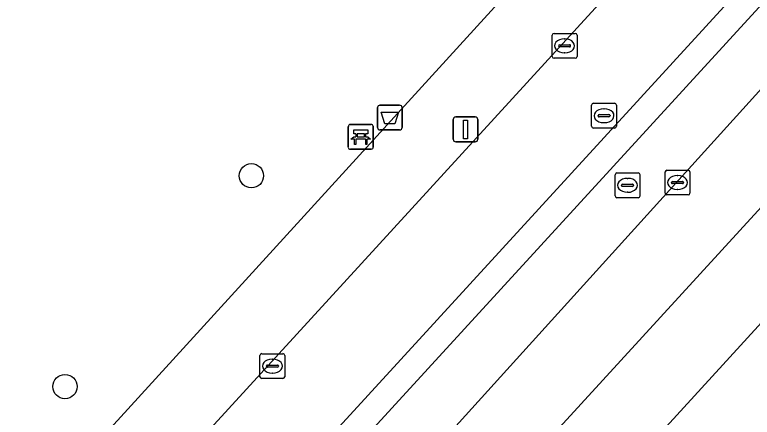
# Model space of a CAD drawing. Extents: x 161772 to 163126, y 383092 to 383917.
# Drawn here: x 161888 to 161917.69, y 383252.73 to 383268.94 of the extents above; entities that cross this region are included whole.
import ezdxf

# ---------------------------------------------------------------- set-up
doc = ezdxf.new("R2010")
doc.units = 0
for name, color, linetype in [('IMGEO_Afvalbak', 7, 'Continuous'), ('IMGEO_Bank', 7, 'Continuous'), ('IMGEO_Berm_open', 7, 'Continuous'), ('IMGEO_Boom', 7, 'Continuous'), ('IMGEO_Fietspad_gesloten', 7, 'Continuous'), ('IMGEO_Groenvoorziening', 7, 'Continuous'), ('IMGEO_Kolk', 7, 'Continuous'), ('IMGEO_Lichtmast', 7, 'Continuous'), ('IMGEO_Parkeervlak_open', 7, 'Continuous'), ('IMGEO_Rijbaan_lokaal_gesloten', 7, 'Continuous'), ('IMGEO_Rioolput', 7, 'Continuous'), ('IMGEO_Voetpad_open', 7, 'Continuous')]:
    doc.layers.add(name, color=color, linetype=linetype)

msp = doc.modelspace()

# ---------------------------------------------------------------- linework, layer by layer
at = {"layer": 'IMGEO_Afvalbak'}
for p, q in [((161902.602, 383264.398), (161902.602, 383265.198)), ((161902.602, 383265.198), (161902.602, 383264.398)), ((161902.702, 383265.298), (161903.492, 383265.298)), ((161903.492, 383265.298), (161902.702, 383265.298)), ((161903.592, 383265.198), (161903.592, 383264.398)), ((161903.592, 383264.398), (161903.592, 383265.198)), ((161903.492, 383264.298), (161902.702, 383264.298)), ((161902.702, 383264.298), (161903.492, 383264.298))]:
    msp.add_line(p, q, dxfattribs=at)
msp.add_lwpolyline([(161902.745, 383265.012), (161903.449, 383265.012), (161903.3, 383264.542), (161902.894, 383264.542), (161902.745, 383265.012)], dxfattribs=at)
for centre, start, end in [((161902.702, 383265.198), 90, 180), ((161902.702, 383265.198), 90, 180), ((161903.492, 383265.198), 0, 90), ((161903.492, 383265.198), 360, 90), ((161902.702, 383264.398), 180, 270), ((161902.702, 383264.398), 180, 270), ((161903.492, 383264.398), 270, 0), ((161903.492, 383264.398), 270, 0)]:
    msp.add_arc(centre, 0.1, start, end, dxfattribs=at)
at = {"layer": 'IMGEO_Bank'}
for p, q in [((161901.503, 383264.524), (161902.344, 383264.524)), ((161902.344, 383264.524), (161901.503, 383264.524)), ((161901.428, 383263.599), (161901.428, 383264.44)), ((161901.428, 383264.44), (161901.428, 383263.599)), ((161902.428, 383264.449), (161902.428, 383263.608)), ((161902.428, 383263.608), (161902.428, 383264.449)), ((161902.125, 383263.922), (161901.732, 383263.922)), ((161901.737, 383264.03), (161901.737, 383264.136)), ((161901.781, 383264.136), (161901.781, 383264.03)), ((161902.069, 383264.142), (161901.787, 383264.142)), ((161901.787, 383264.024), (161902.069, 383264.024)), ((161902.075, 383264.03), (161902.075, 383264.136)), ((161902.119, 383264.136), (161902.119, 383264.03)), ((161902.353, 383263.524), (161901.512, 383263.524)), ((161901.512, 383263.524), (161902.353, 383263.524))]:
    msp.add_line(p, q, dxfattribs=at)
for points in [[(161901.731, 383264.142), (161901.645, 383264.142), (161901.645, 383264.303), (161902.208, 383264.303), (161902.208, 383264.142), (161902.125, 383264.142)], [(161901.675, 383263.922), (161901.533, 383263.922), (161901.645, 383264.024), (161901.731, 383264.024)], [(161901.725, 383263.915), (161901.725, 383263.708), (161901.682, 383263.708), (161901.682, 383263.915)], [(161902.125, 383264.024), (161902.208, 383264.024), (161902.32, 383263.922), (161902.181, 383263.922)], [(161902.175, 383263.915), (161902.175, 383263.708), (161902.131, 383263.708), (161902.131, 383263.915)]]:
    msp.add_lwpolyline(points, dxfattribs=at)
for centre, radius, start, end in [((161901.506, 383264.446), 0.0779, 92.4484, 184.2845), ((161901.506, 383264.446), 0.0779, 92.4484, 184.2845), ((161902.35, 383264.446), 0.0779, 2.4484, 94.2845), ((161902.35, 383264.446), 0.0779, 2.4484, 94.2845), ((161901.675, 383263.915), 0.00671, 2.8957, 87.1043), ((161901.732, 383263.915), 0.00671, 92.8957, 177.1043), ((161901.73, 383264.135), 0.00671, 2.8957, 87.1043), ((161901.73, 383264.031), 0.00671, 272.8957, 357.1043), ((161901.787, 383264.135), 0.00671, 92.8957, 177.1043), ((161901.787, 383264.031), 0.00671, 182.8957, 267.1043), ((161902.069, 383264.135), 0.00671, 2.8957, 87.1043), ((161902.069, 383264.031), 0.00671, 272.8957, 357.1043), ((161902.126, 383264.135), 0.00671, 92.8957, 177.1043), ((161902.126, 383264.031), 0.00671, 182.8957, 267.1043), ((161902.124, 383263.915), 0.00671, 2.8957, 87.1043), ((161902.181, 383263.915), 0.00671, 92.8957, 177.1043), ((161902.35, 383263.602), 0.0779, 272.4484, 4.2845), ((161902.35, 383263.602), 0.0779, 272.4484, 4.2845), ((161901.506, 383263.602), 0.0779, 182.4484, 274.2845), ((161901.506, 383263.602), 0.0779, 182.4484, 274.2845)]:
    msp.add_arc(centre, radius, start, end, dxfattribs=at)
at = {"layer": 'IMGEO_Berm_open'}
for points in [[(161939.704, 383294.768), (161918.598, 383271.518), (161889.95, 383240.214)], [(161891.178, 383239.989), (161919.558, 383271.008), (161919.229, 383271.314), (161922.593, 383275.04), (161922.916, 383274.718), (161929.677, 383282.101), (161929.346, 383282.406), (161932.714, 383286.12), (161933.044, 383285.816)]]:
    msp.add_lwpolyline(points, dxfattribs=at)
at = {"layer": 'IMGEO_Boom'}
for centre in [(161897.527, 383262.454), (161890.022, 383253.964)]:
    msp.add_circle(centre, 0.489, dxfattribs=at)
at = {"layer": 'IMGEO_Fietspad_gesloten'}
for points in [[(161953.961, 383317.758), (161942.798, 383304.121), (161935.389, 383295.477), (161886.612, 383242.159)], [(161889.95, 383240.214), (161918.598, 383271.518), (161939.704, 383294.768)]]:
    msp.add_lwpolyline(points, dxfattribs=at)
at = {"layer": 'IMGEO_Groenvoorziening'}
for points in [[(161886.411, 383246.323), (161910.93, 383273.227), (161913.897, 383276.251), (161906.619, 383283.229), (161899.854, 383289.876), (161897.734, 383286.618), (161894.983, 383283.813), (161893.566, 383281.629), (161891.274, 383278.907), (161890.193, 383276.947), (161888.911, 383275.275), (161886.883, 383272.166), (161884.708, 383267.756), (161883.189, 383265.632), (161882.266, 383263.994), (161881.616, 383259.978), (161879.669, 383255.592), (161877.612, 383250), (161876.974, 383248.266), (161883.313, 383242.582)], [(161944.99, 383286.04), (161914.219, 383252.347), (161915.758, 383251.09), (161917.095, 383249.921), (161920.997, 383254.575)]]:
    msp.add_lwpolyline(points, dxfattribs=at)
at = {"layer": 'IMGEO_Kolk'}
for p, q in [((161909.633, 383267.26), (161909.633, 383268.112)), ((161909.708, 383268.186), (161910.56, 383268.186)), ((161910.634, 383268.112), (161910.634, 383267.26)), ((161910.121, 383267.966), (161910.146, 383267.966)), ((161909.892, 383267.68), (161909.892, 383267.692)), ((161910.33, 383267.643), (161909.932, 383267.643)), ((161909.935, 383267.729), (161910.333, 383267.729)), ((161910.376, 383267.692), (161910.376, 383267.68)), ((161910.56, 383267.186), (161909.708, 383267.186)), ((161910.144, 383267.406), (161910.119, 383267.406)), ((161914.18, 383261.754), (161914.18, 383262.606)), ((161914.255, 383262.68), (161915.107, 383262.68)), ((161914.668, 383262.46), (161914.693, 383262.46)), ((161915.181, 383262.606), (161915.181, 383261.754)), ((161914.439, 383262.174), (161914.439, 383262.186)), ((161914.877, 383262.137), (161914.479, 383262.137)), ((161914.482, 383262.223), (161914.88, 383262.223)), ((161914.923, 383262.186), (161914.923, 383262.174)), ((161914.691, 383261.9), (161914.666, 383261.9)), ((161915.107, 383261.68), (161914.255, 383261.68)), ((161897.871, 383254.363), (161897.871, 383255.215)), ((161897.946, 383255.289), (161898.798, 383255.289)), ((161898.359, 383255.069), (161898.384, 383255.069)), ((161898.872, 383255.215), (161898.872, 383254.363)), ((161898.13, 383254.783), (161898.13, 383254.795)), ((161898.568, 383254.746), (161898.17, 383254.746)), ((161898.173, 383254.832), (161898.571, 383254.832)), ((161898.614, 383254.795), (161898.614, 383254.783)), ((161898.382, 383254.509), (161898.357, 383254.509)), ((161898.798, 383254.289), (161897.946, 383254.289))]:
    msp.add_line(p, q, dxfattribs=at)
for points in [[(161909.633, 383267.26), (161909.633, 383268.112)], [(161909.708, 383268.186), (161910.56, 383268.186)], [(161910.634, 383268.112), (161910.634, 383267.26)], [(161910.56, 383267.186), (161909.708, 383267.186)], [(161914.18, 383261.754), (161914.18, 383262.606)], [(161914.255, 383262.68), (161915.107, 383262.68)], [(161915.181, 383262.606), (161915.181, 383261.754)], [(161915.107, 383261.68), (161914.255, 383261.68)], [(161897.871, 383254.363), (161897.871, 383255.215)], [(161897.946, 383255.289), (161898.798, 383255.289)], [(161898.872, 383255.215), (161898.872, 383254.363)], [(161898.798, 383254.289), (161897.946, 383254.289)]]:
    msp.add_lwpolyline(points, dxfattribs=at)
for centre, radius, start, end in [((161909.71, 383268.11), 0.0765, 91.552, 178.448), ((161909.71, 383268.11), 0.0765, 91.552, 178.448), ((161910.558, 383268.11), 0.0765, 1.552, 88.448), ((161910.558, 383268.11), 0.0765, 1.552, 88.448), ((161909.932, 383267.689), 0.0403, 85.8775, 175.7526), ((161909.929, 383267.679), 0.0366, 178.938, 274.7102), ((161910.333, 383267.686), 0.043, 264.8664, 352.4533), ((161910.337, 383267.691), 0.0386, 1.7309, 96.639), ((161909.71, 383267.262), 0.0765, 181.552, 268.448), ((161909.71, 383267.262), 0.0765, 181.552, 268.448), ((161910.558, 383267.262), 0.0765, 271.552, 358.448), ((161910.558, 383267.262), 0.0765, 271.552, 358.448), ((161914.257, 383262.604), 0.0765, 91.552, 178.448), ((161914.257, 383262.604), 0.0765, 91.552, 178.448), ((161915.105, 383262.604), 0.0765, 1.552, 88.448), ((161915.105, 383262.604), 0.0765, 1.552, 88.448), ((161914.479, 383262.183), 0.0403, 85.8775, 175.7526), ((161914.476, 383262.173), 0.0366, 178.938, 274.7102), ((161914.88, 383262.18), 0.043, 264.8664, 352.4533), ((161914.884, 383262.185), 0.0386, 1.7309, 96.639), ((161914.257, 383261.756), 0.0765, 181.552, 268.448), ((161914.257, 383261.756), 0.0765, 181.552, 268.448), ((161915.105, 383261.756), 0.0765, 271.552, 358.448), ((161915.105, 383261.756), 0.0765, 271.552, 358.448), ((161897.948, 383255.213), 0.0765, 91.552, 178.448), ((161897.948, 383255.213), 0.0765, 91.552, 178.448), ((161898.796, 383255.213), 0.0765, 1.552, 88.448), ((161898.796, 383255.213), 0.0765, 1.552, 88.448), ((161898.17, 383254.792), 0.0403, 85.8775, 175.7526), ((161898.167, 383254.782), 0.0366, 178.938, 274.7102), ((161898.571, 383254.789), 0.043, 264.8664, 352.4533), ((161898.575, 383254.794), 0.0386, 1.7309, 96.639), ((161897.948, 383254.365), 0.0765, 181.552, 268.448), ((161897.948, 383254.365), 0.0765, 181.552, 268.448), ((161898.796, 383254.365), 0.0765, 271.552, 358.448), ((161898.796, 383254.365), 0.0765, 271.552, 358.448)]:
    msp.add_arc(centre, radius, start, end, dxfattribs=at)
for centre, major_axis, ratio, start_param, end_param in [((161910.12, 383267.686), (-0.387, 0.002), 0.722429, 4.712389, 7.853982), ((161910.145, 383267.686), (-0.39, 0.002), 0.717154, 1.570796, 4.712389), ((161914.667, 383262.18), (-0.387, 0.002), 0.722429, 4.712389, 7.853982), ((161914.692, 383262.18), (-0.39, 0.002), 0.717154, 1.570796, 4.712389), ((161898.358, 383254.789), (-0.387, 0.002), 0.722429, 4.712389, 7.853982), ((161898.383, 383254.789), (-0.39, 0.002), 0.717154, 1.570796, 4.712389)]:
    msp.add_ellipse(centre, major_axis=major_axis, ratio=ratio, start_param=start_param, end_param=end_param, dxfattribs=at)
at = {"layer": 'IMGEO_Lichtmast'}
for p, q in [((161905.749, 383264.822), (161906.539, 383264.822)), ((161906.539, 383264.822), (161905.749, 383264.822)), ((161905.649, 383263.922), (161905.649, 383264.722)), ((161905.649, 383264.722), (161905.649, 383263.922)), ((161906.639, 383264.722), (161906.639, 383263.922)), ((161906.639, 383263.922), (161906.639, 383264.722)), ((161906.539, 383263.822), (161905.749, 383263.822)), ((161905.749, 383263.822), (161906.539, 383263.822))]:
    msp.add_line(p, q, dxfattribs=at)
msp.add_lwpolyline([(161906.069, 383264.697), (161906.219, 383264.697), (161906.219, 383263.947), (161906.069, 383263.947), (161906.069, 383264.697)], dxfattribs=at)
for centre, start, end in [((161905.749, 383264.722), 90, 180), ((161905.749, 383264.722), 90, 180), ((161906.539, 383264.722), 0, 90), ((161906.539, 383264.722), 360, 90), ((161905.749, 383263.922), 180, 270), ((161905.749, 383263.922), 180, 270), ((161906.539, 383263.922), 270, 0), ((161906.539, 383263.922), 270, 0)]:
    msp.add_arc(centre, 0.1, start, end, dxfattribs=at)
at = {"layer": 'IMGEO_Parkeervlak_open'}
for points in [[(161892.025, 383237.199), (161936.941, 383286.844)], [(161933.044, 383285.816), (161929.677, 383282.101), (161922.916, 383274.718), (161919.558, 383271.008), (161891.178, 383239.989)]]:
    msp.add_lwpolyline(points, dxfattribs=at)
at = {"layer": 'IMGEO_Rijbaan_lokaal_gesloten'}
msp.add_lwpolyline([(161890.056, 383230.375), (161894.115, 383235.022), (161925.176, 383268.972), (161938.996, 383284.148), (161941.028, 383286.586), (161938.545, 383288.593), (161937.725, 383287.694), (161936.941, 383286.844), (161892.025, 383237.199)], dxfattribs=at)
at = {"layer": 'IMGEO_Rioolput'}
for p, q in [((161911.22, 383264.446), (161911.22, 383265.298)), ((161911.295, 383265.372), (161912.147, 383265.372)), ((161911.708, 383265.152), (161911.733, 383265.152)), ((161912.221, 383265.298), (161912.221, 383264.446)), ((161911.479, 383264.866), (161911.479, 383264.878)), ((161911.917, 383264.829), (161911.519, 383264.829)), ((161911.522, 383264.915), (161911.92, 383264.915)), ((161911.963, 383264.878), (161911.963, 383264.866)), ((161911.731, 383264.592), (161911.706, 383264.592)), ((161912.147, 383264.372), (161911.295, 383264.372)), ((161912.168, 383261.644), (161912.168, 383262.496)), ((161912.243, 383262.57), (161913.095, 383262.57)), ((161913.169, 383262.496), (161913.169, 383261.644)), ((161912.656, 383262.35), (161912.681, 383262.35)), ((161912.427, 383262.064), (161912.427, 383262.076)), ((161912.865, 383262.027), (161912.467, 383262.027)), ((161912.47, 383262.113), (161912.868, 383262.113)), ((161912.911, 383262.076), (161912.911, 383262.064)), ((161913.095, 383261.57), (161912.243, 383261.57)), ((161912.679, 383261.79), (161912.654, 383261.79))]:
    msp.add_line(p, q, dxfattribs=at)
for points in [[(161911.22, 383264.446), (161911.22, 383265.298)], [(161911.295, 383265.372), (161912.147, 383265.372)], [(161912.221, 383265.298), (161912.221, 383264.446)], [(161912.147, 383264.372), (161911.295, 383264.372)], [(161912.168, 383261.644), (161912.168, 383262.496)], [(161912.243, 383262.57), (161913.095, 383262.57)], [(161913.169, 383262.496), (161913.169, 383261.644)], [(161913.095, 383261.57), (161912.243, 383261.57)]]:
    msp.add_lwpolyline(points, dxfattribs=at)
for centre, radius, start, end in [((161911.297, 383265.296), 0.0765, 91.552, 178.448), ((161911.297, 383265.296), 0.0765, 91.552, 178.448), ((161912.145, 383265.296), 0.0765, 1.552, 88.448), ((161912.145, 383265.296), 0.0765, 1.552, 88.448), ((161911.519, 383264.875), 0.0403, 85.8775, 175.7526), ((161911.516, 383264.865), 0.0366, 178.938, 274.7102), ((161911.92, 383264.872), 0.043, 264.8664, 352.4533), ((161911.924, 383264.877), 0.0386, 1.7309, 96.639), ((161911.297, 383264.448), 0.0765, 181.552, 268.448), ((161911.297, 383264.448), 0.0765, 181.552, 268.448), ((161912.145, 383264.448), 0.0765, 271.552, 358.448), ((161912.145, 383264.448), 0.0765, 271.552, 358.448), ((161912.245, 383262.494), 0.0765, 91.552, 178.448), ((161912.245, 383262.494), 0.0765, 91.552, 178.448), ((161913.093, 383262.494), 0.0765, 1.552, 88.448), ((161913.093, 383262.494), 0.0765, 1.552, 88.448), ((161912.467, 383262.073), 0.0403, 85.8775, 175.7526), ((161912.464, 383262.063), 0.0366, 178.938, 274.7102), ((161912.868, 383262.07), 0.043, 264.8664, 352.4533), ((161912.872, 383262.075), 0.0386, 1.7309, 96.639), ((161912.245, 383261.646), 0.0765, 181.552, 268.448), ((161912.245, 383261.646), 0.0765, 181.552, 268.448), ((161913.093, 383261.646), 0.0765, 271.552, 358.448), ((161913.093, 383261.646), 0.0765, 271.552, 358.448)]:
    msp.add_arc(centre, radius, start, end, dxfattribs=at)
for centre, major_axis, ratio, start_param, end_param in [((161911.707, 383264.872), (-0.387, 0.002), 0.722429, 4.712389, 7.853982), ((161911.732, 383264.872), (-0.39, 0.002), 0.717154, 1.570796, 4.712389), ((161912.655, 383262.07), (-0.387, 0.002), 0.722429, 4.712389, 7.853982), ((161912.68, 383262.07), (-0.39, 0.002), 0.717154, 1.570796, 4.712389)]:
    msp.add_ellipse(centre, major_axis=major_axis, ratio=ratio, start_param=start_param, end_param=end_param, dxfattribs=at)
at = {"layer": 'IMGEO_Voetpad_open'}
for points in [[(161954.519, 383321.774), (161948.264, 383313.526), (161946.008, 383310.656), (161937.818, 383301.48), (161938.061, 383301.283), (161925, 383287.557), (161922.701, 383285.219), (161916.662, 383279.077), (161912.104, 383283.459), (161904.201, 383290.915), (161907.106, 383293.995), (161905.957, 383295.079), (161901.974, 383290.839), (161908.3, 383284.957), (161906.619, 383283.229), (161913.897, 383276.251), (161910.93, 383273.227), (161886.411, 383246.323)], [(161886.612, 383242.159), (161935.389, 383295.477), (161942.798, 383304.121), (161953.961, 383317.758)], [(161943.672, 383289.284), (161941.028, 383286.586), (161938.996, 383284.148), (161925.176, 383268.972), (161894.115, 383235.022), (161890.056, 383230.375)], [(161889.361, 383224.53), (161893.362, 383229.411), (161895.999, 383232.397), (161910.307, 383248.064), (161914.219, 383252.347), (161944.99, 383286.04)]]:
    msp.add_lwpolyline(points, dxfattribs=at)

doc.saveas('drawing.dxf')
